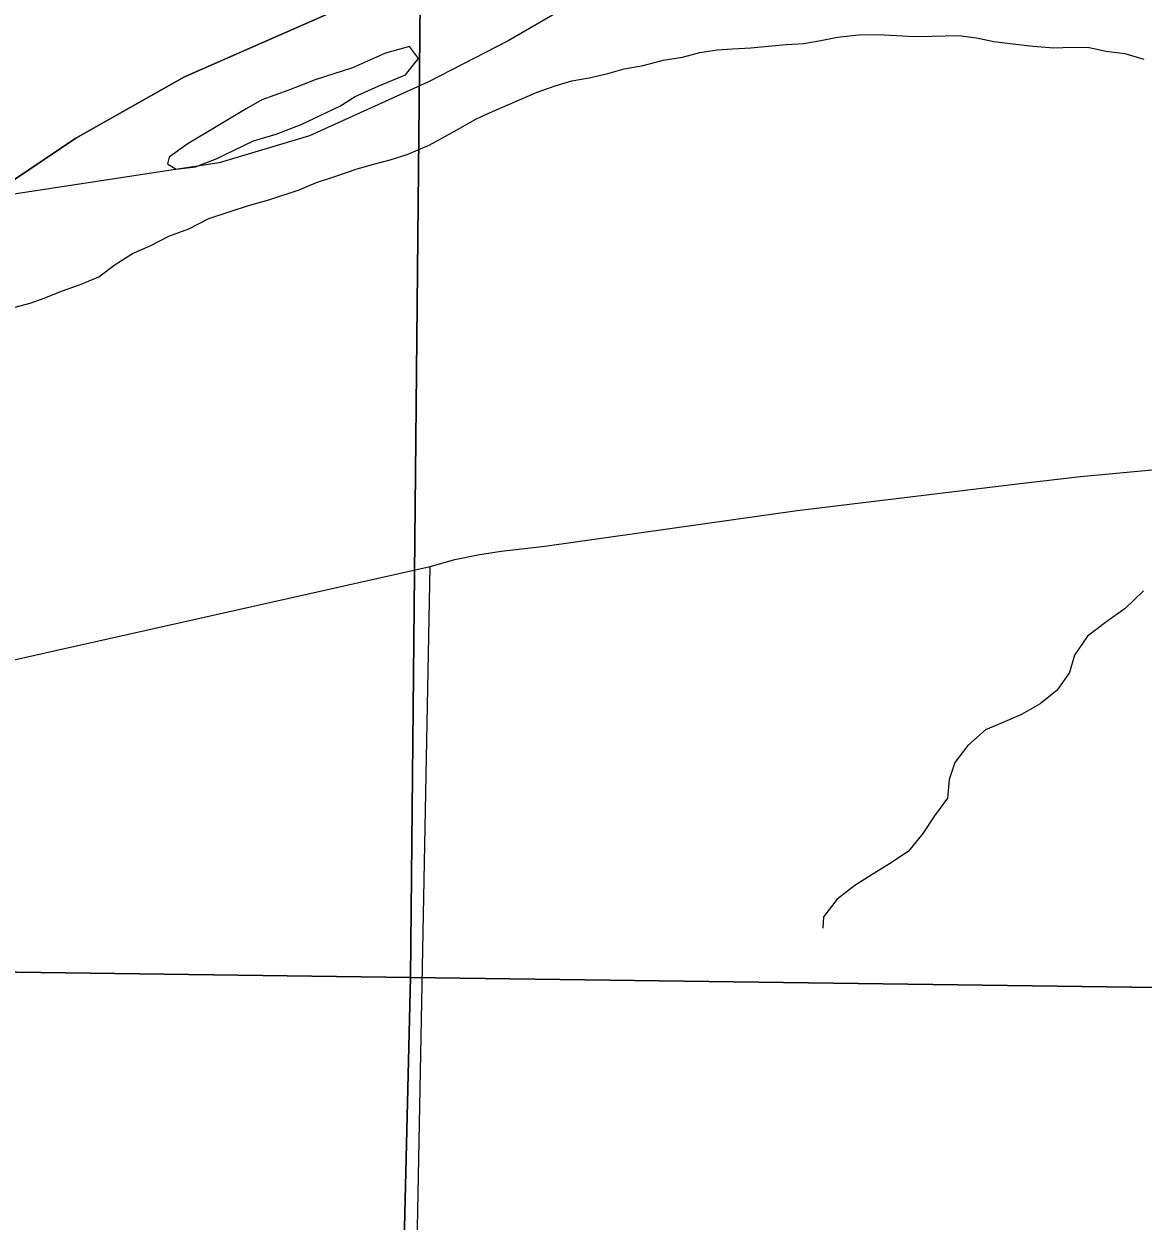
# Model space of a CAD drawing. Extents: x -6.2 to 37.4, y 0.2 to 22.2.
# Drawn here: x 3.3019 to 3.6213, y 17.311 to 17.6527 of the extents above; entities that cross this region are included whole.
import ezdxf

# ---------------------------------------------------------------- set-up
doc = ezdxf.new("R2010")
doc.units = 0
for name, color, linetype in [('GM_X_Corporation', 7, 'Continuous'), ('GM_X_Major_River', 7, 'Continuous'), ('GM_X_Minor_River', 7, 'Continuous'), ('GM_X_Section', 7, 'Continuous'), ('GM_X_State_Route', 7, 'Continuous'), ('GM_X_Township', 7, 'Continuous'), ('GM_X_Township_Road', 7, 'Continuous')]:
    doc.layers.add(name, color=color, linetype=linetype)

msp = doc.modelspace()

# ---------------------------------------------------------------- linework, layer by layer
at = {"layer": 'GM_X_Corporation'}
msp.add_lwpolyline([(3.51162, 17.68933), (3.44005, 17.64787), (3.41737, 17.63617), (3.3834, 17.62073), (3.3576, 17.61307), (3.26093, 17.59832)], dxfattribs=at)
at = {"layer": 'GM_X_Major_River'}
msp.add_line((3.38098, 17.62394), (3.39206, 17.62922), dxfattribs=at)
for points in [[(3.43409, 17.62705), (3.44836, 17.63321), (3.45351, 17.63501), (3.45827, 17.63643), (3.46321, 17.63728), (3.46853, 17.6385), (3.47324, 17.6399), (3.47861, 17.64076), (3.48432, 17.64236), (3.48983, 17.64319), (3.49479, 17.64456), (3.49971, 17.64527), (3.50408, 17.64555), (3.50938, 17.64584), (3.51431, 17.64631), (3.51943, 17.64677), (3.52435, 17.64705), (3.52929, 17.6479), (3.53404, 17.64894)], [(3.53404, 17.64894), (3.54011, 17.64958), (3.54561, 17.64966), (3.5509, 17.64936), (3.556, 17.64907), (3.56092, 17.64916), (3.56869, 17.64939), (3.57379, 17.64872), (3.57868, 17.64767), (3.58416, 17.64699), (3.58982, 17.64631), (3.59587, 17.64581), (3.60099, 17.64608), (3.6059, 17.64598), (3.6108, 17.64494), (3.61609, 17.64426), (3.62154, 17.64263)], [(3.39206, 17.62922), (3.39647, 17.63198), (3.40297, 17.63488), (3.4108, 17.63814), (3.41449, 17.64281), (3.41191, 17.64627), (3.40506, 17.64432), (3.3957, 17.64015), (3.38503, 17.63676), (3.3772, 17.63369), (3.36977, 17.631), (3.36536, 17.62843), (3.35674, 17.62329), (3.34849, 17.61833), (3.34331, 17.61464), (3.34289, 17.61275), (3.34532, 17.61119), (3.35082, 17.61184), (3.35674, 17.61418), (3.36744, 17.61928), (3.37392, 17.62124), (3.38098, 17.62394)], [(3.29755, 17.57136), (3.30369, 17.57301), (3.30764, 17.57438), (3.3126, 17.57637), (3.31775, 17.57817), (3.32327, 17.58049), (3.32791, 17.58403), (3.33289, 17.58716), (3.33791, 17.58938), (3.34321, 17.59207), (3.34894, 17.59423), (3.35468, 17.59715), (3.36077, 17.59912), (3.366, 17.60088), (3.37182, 17.6025), (3.3804, 17.60536), (3.38544, 17.60737), (3.39093, 17.6092), (3.39698, 17.61132), (3.40205, 17.61273), (3.40642, 17.61386), (3.41127, 17.61537), (3.41757, 17.61809), (3.42409, 17.62169), (3.43085, 17.6255), (3.43409, 17.62705)]]:
    msp.add_lwpolyline(points, dxfattribs=at)
at = {"layer": 'GM_X_Minor_River'}
msp.add_lwpolyline([(3.6214, 17.49088), (3.61619, 17.48587), (3.61061, 17.48181), (3.60542, 17.47793), (3.60171, 17.4725), (3.60029, 17.4676), (3.59677, 17.46255), (3.59196, 17.45866), (3.5866, 17.45554), (3.58106, 17.45319), (3.57629, 17.4512), (3.57127, 17.44674), (3.56758, 17.44189), (3.56596, 17.43699), (3.56547, 17.43169), (3.56177, 17.42664), (3.55845, 17.42158), (3.55436, 17.41654), (3.54938, 17.41323), (3.54401, 17.40992), (3.53902, 17.4068), (3.53402, 17.40291), (3.53013, 17.39787), (3.52987, 17.39465)], dxfattribs=at)
at = {"layer": 'GM_X_Section'}
for points in [[(3.41696, 17.8606), (3.41225, 17.38056), (2.91294, 17.3873), (2.92261, 17.86953)], [(3.91872, 17.85324), (3.90909, 17.37386), (3.41225, 17.38056), (3.41696, 17.8606)], [(2.91294, 17.3873), (3.41225, 17.38056), (3.4002, 16.88095), (2.90397, 16.89028), (2.9126, 17.3784)], [(3.41225, 17.38056), (3.90909, 17.37386), (3.89777, 16.87234), (3.4002, 16.88095)]]:
    msp.add_lwpolyline(points, close=True, dxfattribs=at)
at = {"layer": 'GM_X_State_Route'}
for points in [[(3.41786, 17.49784), (3.42483, 17.49983), (3.43145, 17.50117), (3.43807, 17.50221), (3.45058, 17.50365), (3.52255, 17.51379), (3.58625, 17.52154), (3.60342, 17.52351), (3.65864, 17.52868), (3.70269, 17.53261), (3.74168, 17.53623), (3.77673, 17.53892), (3.79017, 17.53953), (3.80176, 17.53995), (3.82523, 17.53964), (3.86142, 17.5383), (3.891, 17.53706), (3.90496, 17.53571), (3.93112, 17.53106), (3.93212, 17.53086)], [(3.3109, 17.47385), (3.32153, 17.47625), (3.41786, 17.49784)], [(3.11215, 17.37125), (3.11792, 17.37801), (3.13229, 17.39301), (3.14346, 17.40314), (3.15514, 17.41276), (3.17579, 17.42611), (3.19599, 17.43851), (3.21605, 17.4474), (3.23498, 17.45453), (3.25256, 17.45981), (3.27371, 17.46544), (3.3109, 17.47385)]]:
    msp.add_lwpolyline(points, dxfattribs=at)
at = {"layer": 'GM_X_Township'}
for points in [[(3.28508, 17.59881), (3.31666, 17.62007), (3.34773, 17.63754), (3.39109, 17.65659)], [(3.39109, 17.65659), (3.34773, 17.63754), (3.31666, 17.62007), (3.28508, 17.59881)]]:
    msp.add_lwpolyline(points, dxfattribs=at)
at = {"layer": 'GM_X_Township_Road'}
msp.add_lwpolyline([(3.40845, 17.13076), (3.41348, 17.2692), (3.41786, 17.49784)], dxfattribs=at)

doc.saveas('drawing.dxf')
